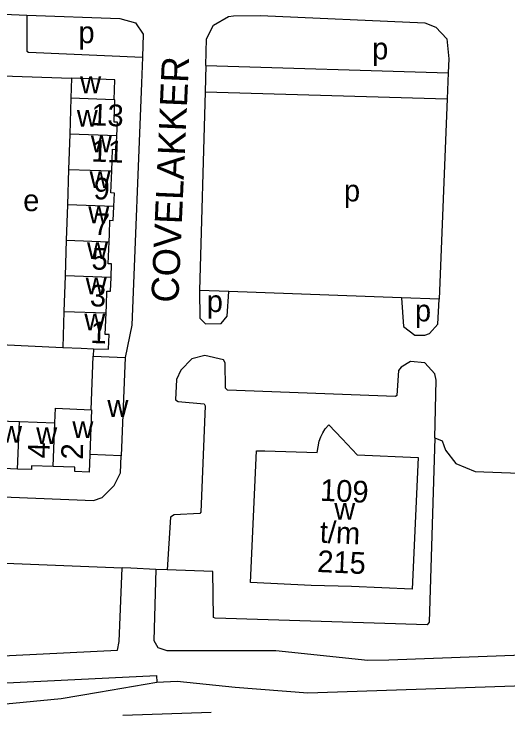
# Model space of a CAD drawing. Extents: x 159675 to 162108, y 386471 to 388472.
# Drawn here: x 161583.3 to 161674.3, y 386516 to 386645.1 of the extents above; entities that cross this region are included whole.
import ezdxf

# ---------------------------------------------------------------- set-up
doc = ezdxf.new("R2010")
doc.units = 0
for name, color, linetype in [('BLT_Basislijn', 7, 'Continuous'), ('BLT_Bebouwing', 7, 'Continuous'), ('BLT_Centroide', 7, 'Continuous'), ('BLT_Huisnummer', 7, 'Continuous'), ('BLT_Huisnummer_ tussenligend', 7, 'Continuous'), ('BLT_Huisnummer_reeks', 7, 'Continuous'), ('BLT_Onderverdeling_panden', 7, 'Continuous'), ('BLT_Straatnaam', 7, 'Continuous')]:
    doc.layers.add(name, color=color, linetype=linetype)

msp = doc.modelspace()

# ---------------------------------------------------------------- linework, layer by layer
at = {"layer": 'BLT_Basislijn'}
for p, q in [((161581.39, 386645.14), (161585.65, 386644.95)), ((161618.6, 386635.68), (161618.46, 386630.84)), ((161618.6, 386635.68), (161663.25, 386634.33)), ((161581.17, 386633.78), (161593.88, 386633.32)), ((161663.25, 386634.33), (161663.06, 386629.56)), ((161618.46, 386630.84), (161617.46, 386594.28)), ((161618.46, 386630.84), (161663.06, 386629.56)), ((161663.06, 386629.56), (161661.58, 386592.65)), ((161622.83, 386594.07), (161617.46, 386594.28)), ((161654.64, 386592.91), (161622.83, 386594.07)), ((161661.58, 386592.65), (161654.64, 386592.91)), ((161580.75, 386584.36), (161592.26, 386583.8)), ((161597.93, 386583.57), (161597.86, 386582.2)), ((161604.76, 386543.16), (161603.16, 386543.22)), ((161609.4, 386542.97), (161604.76, 386543.16)), ((161611.46, 386542.89), (161609.4, 386542.97)), ((161603.32, 386516.13), (161619.59, 386516.68))]:
    msp.add_line(p, q, dxfattribs=at)
for points in [[(161585.65, 386644.95), (161585.65, 386638.33), (161585.93, 386638.14), (161606.95, 386637.19)], [(161585.65, 386644.95), (161602.73, 386644.31), (161605.62, 386643.55), (161607.05, 386641.41), (161606.95, 386637.19)], [(161618.6, 386635.68), (161618.71, 386640.55), (161620.01, 386643.08), (161622.76, 386644.69), (161623.72, 386644.84)], [(161623.72, 386644.84), (161628.69, 386644.87), (161658.96, 386643.54), (161660.99, 386642.73), (161663, 386640.59), (161663.34, 386636.89), (161663.25, 386634.33)], [(161606.95, 386637.19), (161606.77, 386632.42), (161604.96, 386587.87), (161603.72, 386581.97)], [(161617.46, 386594.28), (161617.51, 386589.16), (161618.56, 386588.16)], [(161618.56, 386588.16), (161621.44, 386588.21), (161622.56, 386589.58), (161622.83, 386594.07)], [(161654.64, 386592.91), (161655.04, 386587.64), (161657.11, 386586.06), (161658.97, 386586.07), (161659.82, 386586.39), (161661.35, 386588.11), (161661.58, 386592.65)], [(161618.42, 386582.31), (161616.01, 386581.73), (161613.99, 386579.63), (161613.2, 386577.87), (161613, 386574.13), (161613.51, 386573.83), (161618.32, 386573.4), (161618.48, 386573.08), (161617.67, 386553.52), (161617.51, 386553.26), (161612.75, 386552.97), (161612.11, 386552.54), (161611.46, 386542.89)], [(161660.8, 386567.14), (161661.06, 386577.75), (161660.77, 386578.97), (161658.94, 386580.99), (161656.32, 386581.2), (161654.57, 386580.18), (161654.09, 386579.54), (161653.77, 386574.93), (161653.55, 386574.77), (161622.59, 386575.95), (161622.21, 386576.31), (161622.18, 386580.98), (161621.86, 386581.52), (161618.42, 386582.31)], [(161494.11, 386571.38), (161493.8, 386562), (161495.59, 386559.96), (161496.22, 386559.75), (161597.88, 386555.65), (161599.53, 386556.21), (161601.73, 386558.42), (161602.88, 386560.72), (161603.01, 386563.88)], [(161471.26, 386562.98), (161476.81, 386562.91), (161477.5, 386566.87), (161478.77, 386568.78), (161481.8, 386569.21), (161483.78, 386567.24), (161484.18, 386558.49), (161485.82, 386554.54), (161487.18, 386552.69), (161490.39, 386549.67), (161495.81, 386547.52), (161603.16, 386543.22)], [(161660.8, 386567.14), (161659.71, 386533.24), (161659.39, 386532.76), (161620.34, 386533.96), (161620.02, 386534.12), (161619.92, 386542.56), (161611.46, 386542.89)], [(161660.8, 386567.14), (161662.14, 386566.61), (161662.75, 386564.89), (161664.66, 386562.47), (161668.2, 386560.98), (161785.14, 386556.53)], [(161609.4, 386542.97), (161609.02, 386529.89), (161609.76, 386528.59), (161611.41, 386528.02), (161631.48, 386528.02), (161648.42, 386526.26), (161652.3, 386526.3), (161782.27, 386531.17), (161782.92, 386531.33), (161784.77, 386533.59), (161785.14, 386556.53)], [(161425.9, 386521.54), (161447.31, 386521.07), (161468.9, 386520.14), (161528.53, 386522.2), (161532.76, 386522.58), (161553.77, 386525.71), (161602.35, 386528.07), (161602.66, 386529.68), (161603.16, 386543.22)], [(161609.58, 386522.22), (161613.35, 386522.37), (161623.99, 386521.31), (161637.37, 386520.22), (161715.37, 386522.87), (161751.55, 386524.05), (161814.86, 386526.42), (161868.62, 386528.44)], [(161522.52, 386515.99), (161554.26, 386520.73), (161609.52, 386523.41), (161609.58, 386522.22)], [(161522.52, 386515.99), (161543.96, 386516.74), (161579.77, 386518.04), (161591.97, 386519.21), (161598.82, 386520.4), (161609.58, 386522.22)]]:
    msp.add_lwpolyline(points, dxfattribs=at)
at = {"layer": 'BLT_Bebouwing'}
for p, q in [((161593.54, 386623.01), (161593.33, 386616.56)), ((161593.33, 386616.56), (161593.12, 386610.05)), ((161593.12, 386610.05), (161592.9, 386603.52)), ((161592.9, 386603.52), (161592.69, 386596.99)), ((161592.69, 386596.99), (161592.47, 386590.4)), ((161592.47, 386590.4), (161592.26, 386583.8)), ((161597.47, 386572.34), (161597.86, 386582.2)), ((161597.86, 386582.2), (161603.72, 386581.97)), ((161603.72, 386581.97), (161603.01, 386563.88)), ((161577.78, 386570.41), (161584.28, 386570.16)), ((161584.28, 386570.16), (161590.79, 386569.9)), ((161603.01, 386563.88), (161597.23, 386564.11))]:
    msp.add_line(p, q, dxfattribs=at)
for points in [[(161593.88, 386633.32), (161593.76, 386629.64)], [(161601.7, 386629.37), (161601.82, 386633.06), (161593.88, 386633.32)], [(161593.76, 386629.64), (161593.54, 386623.01)], [(161602.21, 386622.73), (161602.31, 386625.23), (161601.7, 386625.26), (161601.86, 386629.37), (161601.7, 386629.37)], [(161601.28, 386616.3), (161601.36, 386618.2), (161601.44, 386620.25), (161602.11, 386620.22), (161602.21, 386622.73)], [(161601.67, 386609.7), (161601.77, 386612.21), (161601.11, 386612.24), (161601.28, 386616.3)], [(161600.77, 386603.26), (161600.83, 386604.64), (161600.93, 386607.21), (161601.56, 386607.18), (161601.67, 386609.7)], [(161601.14, 386596.64), (161601.24, 386599.16), (161600.61, 386599.19), (161600.77, 386603.26)], [(161600.23, 386590.14), (161600.28, 386591.58), (161600.39, 386594.15), (161601.04, 386594.13), (161601.14, 386596.64)], [(161597.93, 386583.57), (161600.66, 386583.46), (161600.77, 386586.15), (161600.08, 386586.18), (161600.23, 386590.14)], [(161592.26, 386583.8), (161595.66, 386583.67), (161597.93, 386583.57)], [(161590.79, 386569.9), (161590.89, 386572.6), (161597.47, 386572.34)], [(161597.23, 386564.11), (161597.1, 386560.84), (161594.47, 386560.95), (161594.5, 386561.74), (161592.36, 386561.82), (161590.47, 386561.89)], [(161583.94, 386561.41), (161581.35, 386561.51), (161581.38, 386562.2), (161577.46, 386562.36)], [(161590.47, 386561.89), (161586.5, 386562.03), (161586.47, 386561.31), (161583.94, 386561.41)]]:
    msp.add_lwpolyline(points, dxfattribs=at)
msp.add_lwpolyline([(161627.93, 386564.8), (161629.44, 386564.75), (161639.13, 386564.46), (161639.47, 386566.54), (161639.77, 386567.33), (161640.15, 386568.09), (161640.61, 386568.81), (161641.25, 386569.57), (161643.74, 386566.98), (161646.5, 386564.03), (161657.7, 386563.55), (161656.6, 386539.33), (161645.43, 386539.84), (161638, 386540.01), (161626.82, 386540.52)], close=True, dxfattribs=at)
at = {"layer": 'BLT_Onderverdeling_panden'}
for p, q in [((161601.7, 386629.37), (161593.76, 386629.64)), ((161602.21, 386622.73), (161593.54, 386623.01)), ((161593.33, 386616.56), (161601.28, 386616.3)), ((161601.67, 386609.7), (161593.12, 386610.05)), ((161592.9, 386603.52), (161600.77, 386603.26)), ((161601.14, 386596.64), (161592.69, 386596.99)), ((161592.47, 386590.4), (161600.23, 386590.14)), ((161583.94, 386561.41), (161584.28, 386570.16)), ((161590.47, 386561.89), (161590.79, 386569.9))]:
    msp.add_line(p, q, dxfattribs=at)
msp.add_lwpolyline([(161597.47, 386572.34), (161597.57, 386572.33), (161597.23, 386564.11)], dxfattribs=at)

# ---------------------------------------------------------------- texts
at = {"layer": 'BLT_Centroide'}
for s, p in [('p', (161595.14, 386639.78)), ('p', (161649.24, 386636.8)), ('w', (161595.45, 386630.58)), ('w', (161594.84, 386624.44)), ('w', (161597.43, 386619.69)), ('w', (161597.19, 386613.12)), ('p', (161644.05, 386610.66)), ('e', (161584.96, 386608.87)), ('w', (161596.95, 386606.66)), ('w', (161596.71, 386600.09)), ('w', (161596.47, 386593.56)), ('p', (161618.77, 386590.31)), ('p', (161657.12, 386588.59)), ('w', (161596.23, 386586.94)), ('w', (161600.47, 386571.03)), ('w', (161580.88, 386566.25)), ('w', (161587.36, 386566.02)), ('w', (161594.02, 386567.11)), ('w', (161642.26, 386552.12))]:
    msp.add_text(s, height=4, dxfattribs=at).set_placement(p)
at = {"layer": 'BLT_Huisnummer'}
for s, rotation, p in [('13', 357.6644, (161597.45, 386624.68)), ('9', 357.6644, (161597.86, 386611.09)), ('5', 357.6644, (161597.49, 386598.16)), ('1', 357.6644, (161597.29, 386584.63)), ('2', 88.5397, (161595.94, 386563.12))]:
    msp.add_text(s, height=4, rotation=rotation, dxfattribs=at).set_placement(p)
at = {"layer": 'BLT_Huisnummer_ tussenligend'}
for s, rotation, p in [('11', 357.6644, (161597.46, 386618.02)), ('7', 357.6644, (161597.87, 386604.53)), ('3', 357.6644, (161597.19, 386591.39)), ('4', 88.5397, (161589.79, 386563.34))]:
    msp.add_text(s, height=4, rotation=rotation, dxfattribs=at).set_placement(p)
at = {"layer": 'BLT_Huisnummer_reeks'}
for s, rotation, p in [('109', 357.385, (161639.57, 386555.6)), ('t/m', 357.3827, (161639.53, 386547.9)), ('215', 357.387, (161639.06, 386542.49))]:
    msp.add_text(s, height=4, rotation=rotation, dxfattribs=at).set_placement(p)
at = {"layer": 'BLT_Straatnaam'}
msp.add_text('COVELAKKER', height=5, rotation=87.4724, dxfattribs=at).set_placement((161613.53, 386591.95))

doc.saveas('drawing.dxf')
